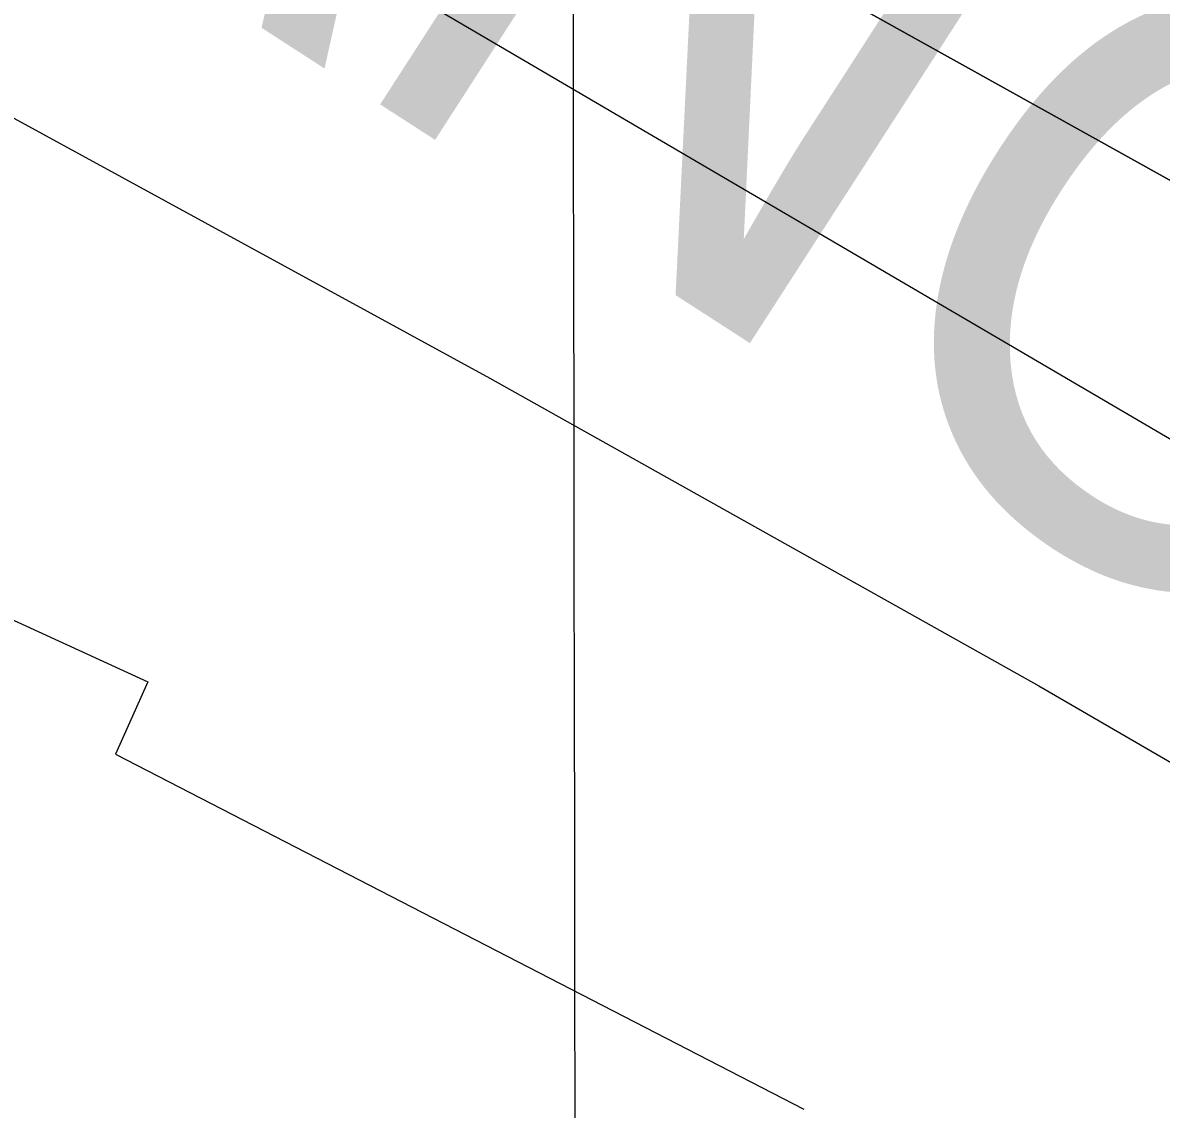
# Model space of a CAD drawing. Extents: x 3329297 to 3367176, y 649250 to 674653.
# Drawn here: x 3338572 to 3338765.3, y 669511.5 to 669695.8 of the extents above; entities that cross this region are included whole.
import ezdxf

# ---------------------------------------------------------------- set-up
doc = ezdxf.new("R2010")
doc.units = 0
for name, color, linetype in [('V-GRID-MAJR', 7, 'Continuous'), ('V-RIVR-EDGE', 7, 'Continuous'), ('V-RIVR-IDEN', 7, 'Continuous'), ('V-RRAP-RVMT', 7, 'Continuous'), ('V-RRAP-RVMT-IDEN', 7, 'Continuous'), ('V-TOPO-DPTH', 7, 'Continuous'), ('V-TOPO-MAJR', 7, 'Continuous'), ('V-TOPO-MINR', 7, 'Continuous')]:
    doc.layers.add(name, color=color, linetype=linetype)

msp = doc.modelspace()

# ---------------------------------------------------------------- linework, layer by layer
at = {"layer": 'V-GRID-MAJR'}
msp.add_spline([(3338689.599, 654641.984), (3338679.904, 660701.46), (3338670.2060000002, 666762.872), (3338660.509, 672824.31), (3338660.506, 672826.221)], degree=3, dxfattribs=at)
at = {"layer": 'V-RIVR-EDGE'}
msp.add_spline([(3339166.3536995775, 669632.4489809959), (3339148.524460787, 669636.3710973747), (3339138.8304044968, 669636.78287097), (3339122.9420865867, 669641.4757939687), (3339105.116683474, 669646.949112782), (3339096.985336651, 669652.0106579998), (3339093.117878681, 669656.2860538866), (3339089.260009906, 669664.4394558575), (3339086.5569126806, 669669.0997755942), (3339078.8152843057, 669674.9359631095), (3339053.6408480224, 669688.1835135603), (3339028.4683295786, 669702.2066652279), (3339020.722865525, 669706.4916503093), (3339018.0025077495, 669704.1715590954), (3339012.5742581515, 669704.5727845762), (3339008.704882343, 669708.0725792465), (3339008.3228352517, 669710.4003418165), (3339007.9417470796, 669713.1159049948), (3339007.5587410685, 669715.0558669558), (3338988.577607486, 669723.6344673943), (3338974.638840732, 669732.5884024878), (3338973.0924328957, 669734.5312412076), (3338972.7132625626, 669738.0224056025), (3338974.2702185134, 669740.3453735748), (3338974.2788487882, 669743.8355790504), (3338966.935569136, 669753.9366143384), (3338965.008073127, 669758.5950162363), (3338963.8494658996, 669760.5368960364), (3338956.490843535, 669764.4331215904), (3338944.8692912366, 669769.5032970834), (3338928.214961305, 669778.0761440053), (3338920.8640102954, 669785.074774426), (3338906.5604570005, 669803.3368830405), (3338897.2800921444, 669814.2183141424), (3338887.9987683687, 669824.7119446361), (3338880.2638524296, 669833.2627364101), (3338874.0724675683, 669838.7072876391), (3338867.8714935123, 669840.2738327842), (3338862.061196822, 669843.0028208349), (3338858.570991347, 669843.0114511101), (3338858.5757859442, 669844.9504541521), (3338858.2445615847, 669867.8316489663), (3338860.5790365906, 669870.9283003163), (3338861.7481919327, 669873.2522272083), (3338861.755863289, 669876.3546320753), (3338860.2123322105, 669879.4608726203), (3338854.0151938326, 669882.5786201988), (3338849.024608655, 669903.1445183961), (3338843.6308801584, 669917.506565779), (3338832.806025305, 669931.1064368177), (3338822.747182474, 669940.8263839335), (3338804.5560339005, 669955.2200756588), (3338800.681863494, 669956.7808672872), (3338796.0282561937, 669956.7923743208), (3338788.6562089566, 669955.2593913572), (3338782.4437278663, 669952.1723292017), (3338775.4719471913, 669955.6797952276), (3338770.442046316, 669960.3458684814), (3338765.41214544, 669965.0119417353), (3338754.1841472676, 669972.4079619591), (3338742.572184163, 669981.3561435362), (3338728.2417811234, 669988.7598351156), (3338714.684102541, 669994.9982070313), (3338701.132177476, 670003.5633825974), (3338693.397261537, 670012.1141743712), (3338687.9881903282, 670020.2714120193), (3338682.5915850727, 670033.4700575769), (3338677.179637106, 670040.4638934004), (3338665.1722020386, 670046.3106290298), (3338655.0951397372, 670048.6623645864), (3338655.4762279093, 670045.9468014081), (3338653.5362659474, 670045.5637953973), (3338643.4553679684, 670046.3643285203), (3338635.321144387, 670050.2624719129), (3338633.001053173, 670052.9828296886), (3338626.414196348, 670055.3259349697), (3338615.1727733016, 670057.2927466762), (3338608.969881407, 670058.0836906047), (3338601.613176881, 670062.7555173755), (3338592.322263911, 670069.3711417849), (3338582.2452016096, 670071.7228773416), (3338574.10810127, 670074.4576189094), (3338568.301640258, 670078.7378093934), (3338562.499014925, 670084.5692023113), (3338561.3432844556, 670087.6744839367), (3338554.753550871, 670088.8541873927), (3338551.264304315, 670089.2506182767), (3338548.9442131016, 670091.9709760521), (3338544.3069074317, 670098.5750934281), (3338517.1857967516, 670108.7250336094), (3338513.315462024, 670111.8370276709), (3338511.386048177, 670115.7198283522), (3338497.8206982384, 670118.8557954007), (3338479.9991308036, 670125.8803166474), (3338471.478065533, 670130.167219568), (3338466.4481646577, 670134.8332928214), (3338451.7251664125, 670140.298940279), (3338441.260303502, 670142.651634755), (3338438.1569397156, 670142.2715055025), (3338431.184200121, 670145.3911709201), (3338420.33729012, 670150.0716279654), (3338407.9334241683, 670152.4291170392), (3338393.207549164, 670156.7313626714), (3338378.4931811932, 670165.6872156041), (3338345.20082296, 670189.4255197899), (3338316.5457703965, 670206.5597065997), (3338280.929485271, 670231.4671661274), (3338237.552393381, 670254.4548010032), (3338210.446625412, 670270.8095509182), (3338182.5719686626, 670289.8808229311), (3338148.9013990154, 670317.4980921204), (3338126.069109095, 670336.9446987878), (3338116.014101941, 670348.2158483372), (3338106.7279835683, 670356.7704757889), (3338093.5600234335, 670363.7834900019), (3338076.8970632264, 670368.8661314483), (3338057.525252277, 670376.282288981), (3338042.806089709, 670383.299138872), (3338026.541478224, 670392.6466280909), (3338007.175420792, 670402.3895892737), (3337993.9978714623, 670405.524597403), (3337971.524614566, 670413.3362269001), (3337948.662598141, 670420.7610147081), (3337916.507750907, 670434.0258257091), (3337912.6460464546, 670440.6280252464), (3337911.1149813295, 670448.7756737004), (3337908.800643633, 670453.822835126), (3337904.5396315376, 670455.7723862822), (3337890.9761994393, 670459.6839545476), (3337883.6204538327, 670464.7435819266), (3337879.359441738, 670466.6931330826), (3337872.3799897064, 670467.0981942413), (3337862.6849744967, 670467.1221672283), (3337849.884677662, 670465.9904097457), (3337839.796108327, 670463.6885380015), (3337826.2202102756, 670462.5586983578), (3337810.715857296, 670465.6994600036), (3337802.1928741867, 670469.2107617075), (3337788.2541074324, 670478.1646968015), (3337779.7282475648, 670480.5125966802), (3337774.301915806, 670481.6894233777), (3337768.8851732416, 670486.7442561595), (3337764.6289557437, 670490.6328103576), (3337755.720089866, 670494.9206721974), (3337749.1322741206, 670496.8759768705), (3337745.255226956, 670497.2733666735), (3337740.596825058, 670495.3458706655), (3337738.6597398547, 670496.1262664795), (3337735.1772057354, 670499.2373016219), (3337729.758545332, 670503.5165331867), (3337724.7286444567, 670508.1826064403), (3337720.084626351, 670512.0721195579), (3337706.1295579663, 670514.4334443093), (3337677.861347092, 670531.1788715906), (3337643.769414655, 670545.2240784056), (3337600.7772466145, 670567.0473525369), (3337560.1032519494, 670585.3746676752), (3337510.1421799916, 670611.8688096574), (3337463.278718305, 670636.4162772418), (3337442.3566638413, 670644.2240710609), (3337416.7819609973, 670652.4311725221), (3337405.548209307, 670657.5003890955), (3337401.679792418, 670661.3879843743), (3337400.133384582, 670663.3308230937), (3337395.485530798, 670665.6691337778), (3337388.8938793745, 670666.0732360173), (3337376.883567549, 670670.7565698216), (3337362.9400061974, 670677.7715018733), (3337340.867015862, 670690.62358036), (3337309.495441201, 670706.9888783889), (3337291.2879909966, 670714.7899597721), (3337276.1839045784, 670722.9711704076), (3337252.562588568, 670736.9904863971), (3337220.036242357, 670756.8488666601), (3337154.988344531, 670798.504630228), (3337124.407713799, 670821.0728201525), (3337111.237835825, 670827.3102331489), (3337094.188033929, 670832.7816341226), (3337075.9709945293, 670836.7047094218), (3337050.390538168, 670842.585007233), (3337028.690964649, 670849.6191176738), (3337007.7765815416, 670860.52931636), (3336991.894976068, 670867.9368436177), (3336983.371034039, 670871.0603447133), (3336969.0281650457, 670873.4226283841), (3336939.947914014, 670875.4335503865), (3336901.9655095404, 670884.4469384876), (3336863.601057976, 670895.7880891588), (3336821.367230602, 670910.6290344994), (3336786.503532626, 670926.2273615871), (3336740.024994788, 670949.6104684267), (3336682.307910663, 670976.1237887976), (3336635.4358187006, 670997.1810509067), (3336603.676443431, 671013.5473078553), (3336585.4718699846, 671022.5117910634), (3336583.154655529, 671026.3955506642), (3336580.0637576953, 671031.0568293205), (3336576.1943818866, 671034.5566239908), (3336549.462030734, 671045.0934058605), (3336500.2429978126, 671058.0126087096), (3336451.409847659, 671070.1552514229), (3336425.437755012, 671074.4853057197), (3336399.847709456, 671076.4875974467), (3336361.0734021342, 671078.910293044), (3336337.427154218, 671082.8467932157), (3336313.3969413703, 671088.3354547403), (3336290.919848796, 671094.5958818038), (3336280.455944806, 671097.3363768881), (3336275.4145368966, 671097.3488428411), (3336257.575708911, 671097.3929531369), (3336194.8172168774, 671123.9187394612), (3336129.3537097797, 671154.3292443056), (3336078.6141598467, 671179.6619023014), (3336032.911223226, 671203.0430913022), (3335979.4618636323, 671230.3214647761), (3335943.0460043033, 671245.5358269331), (3335907.7897111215, 671259.1961098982), (3335894.230114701, 671264.6588805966), (3335887.6394221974, 671265.4507834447), (3335873.3109369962, 671273.630076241), (3335871.3805642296, 671277.125076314), (3335862.8594989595, 671281.4119792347), (3335831.089575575, 671293.512429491), (3335799.3273235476, 671308.7152846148), (3335763.695695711, 671327.4179344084), (3335724.575780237, 671346.9048156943), (3335714.5054303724, 671351.9711555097), (3335703.2668840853, 671355.1013690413), (3335699.008748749, 671358.2143220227), (3335680.035286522, 671369.8953273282), (3335645.947189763, 671385.491736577), (3335603.710485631, 671399.1692800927), (3335573.092457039, 671406.6132462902), (3335518.05737391, 671419.9346335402), (3335470.399132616, 671436.7280067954), (3335433.9775197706, 671449.6155653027), (3335405.320549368, 671465.9741508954), (3335397.964803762, 671471.0337782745), (3335385.942984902, 671471.0635047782), (3335366.9350015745, 671468.7836881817), (3335345.97938493, 671463.0184607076), (3335338.6150090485, 671464.5878826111), (3335338.6217214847, 671467.3024868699), (3335339.0306183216, 671475.8331413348), (3335337.874887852, 671478.9384229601), (3335334.392353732, 671482.0494581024), (3335319.667437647, 671486.739504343), (3335303.002559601, 671491.0465445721), (3335280.11561127, 671488.3885165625), (3335259.1523232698, 671479.5208842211), (3335245.561082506, 671472.186234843), (3335233.149545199, 671471.4413190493), (3335223.849043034, 671474.1789373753), (3335210.6830007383, 671481.967552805), (3335198.6707710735, 671485.8752853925), (3335156.404340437, 671487.5310100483), (3335124.606608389, 671488.3852426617), (3335114.1273616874, 671484.9209280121), (3335094.7104815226, 671474.110456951), (3335085.4013490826, 671473.3578698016), (3335075.3242867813, 671475.7096053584), (3335065.634066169, 671477.6725813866), (3335064.8603827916, 671478.4501004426), (3335067.5864940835, 671483.0969953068), (3335066.8147285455, 671484.6501155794), (3335063.7238307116, 671489.3113942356), (3335039.709919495, 671501.3926661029), (3335020.726868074, 671509.1956653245), (3335003.282553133, 671511.9534209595), (3334994.7595700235, 671515.4647226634), (3334990.8853996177, 671517.0255142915), (3334963.0040304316, 671533.3821820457), (3334933.182699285, 671549.3558437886), (3334916.124267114, 671551.3370392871), (3334894.4227757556, 671557.5955485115), (3334863.4322892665, 671571.2452833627), (3334847.946155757, 671581.7542565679), (3334834.776277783, 671587.991669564), (3334809.2073284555, 671598.5255746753), (3334767.758691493, 671617.2426082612), (3334744.904346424, 671627.7698009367), (3334711.2011735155, 671642.2018494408), (3334691.4406030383, 671649.2311652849), (3334670.121158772, 671653.1619119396), (3334647.645025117, 671659.8101396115), (3334620.1418673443, 671672.2878423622), (3334605.4207869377, 671678.5290910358), (3334581.0008556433, 671683.2431102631), (3334555.808199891, 671689.1224491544), (3334542.233260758, 671688.3804101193), (3334534.090406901, 671688.7883480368), (3334531.3949810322, 671696.5510726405), (3334523.6629418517, 671706.2652662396), (3334505.845210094, 671714.8409899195), (3334480.260918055, 671719.1700852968), (3334460.4897994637, 671721.9335944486), (3334456.9957583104, 671720.3910222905), (3334455.048124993, 671716.9056114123), (3334456.591656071, 671713.7993708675), (3334463.186184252, 671714.5586704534), (3334467.4462374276, 671712.2213186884), (3334467.4414428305, 671710.2823156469), (3334462.783040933, 671708.3548196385), (3334446.879380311, 671706.8429329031), (3334429.0424701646, 671707.6626444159), (3334403.462972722, 671713.930742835), (3334397.657470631, 671718.5987339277), (3334391.4632090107, 671722.8798833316), (3334378.6677067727, 671723.687128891), (3334340.2840768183, 671727.2722673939), (3334305.3887344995, 671730.0731744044), (3334290.2645107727, 671730.1105722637), (3334281.3489324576, 671731.6838298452), (3334271.6615886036, 671734.8102076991), (3334266.234297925, 671735.5992337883), (3334258.083772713, 671732.9047668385), (3334246.4344117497, 671726.7287246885), (3334241.392044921, 671726.3533900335), (3334232.4803022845, 671729.4778500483), (3334218.9082399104, 671729.8992128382), (3334190.600713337, 671730.7448151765), (3334178.969571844, 671731.9369845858), (3334163.4709723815, 671737.4045498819), (3334156.1008429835, 671736.6471681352), (3334151.4366875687, 671732.3928684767), (3334148.3342827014, 671732.4005398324), (3334142.525903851, 671735.9051290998), (3334132.831847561, 671736.316902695), (3334110.7300896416, 671737.53496293), (3334106.856878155, 671739.4835551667), (3334099.8879742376, 671744.1544230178), (3334081.28313423, 671748.0784572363), (3334072.750561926, 671747.7117528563), (3334041.7408970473, 671753.6054755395), (3334018.0946491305, 671757.5419757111), (3334010.3453493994, 671760.2757583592), (3333999.892952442, 671767.6698607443), (3333992.147488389, 671771.9548458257), (3333987.1041626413, 671771.1917105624), (3333984.3828459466, 671768.4838187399), (3333980.1170392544, 671768.494366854), (3333976.637381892, 671772.7688038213), (3333969.6627244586, 671775.1128680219), (3333958.8119787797, 671778.2421226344), (3333949.90503074, 671783.3055856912), (3333945.6382651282, 671782.9283331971), (3333941.370540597, 671782.1632800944), (3333931.302108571, 671788.0052211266), (3333925.872900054, 671788.0186459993), (3333915.4042014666, 671788.8201380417), (3333900.286690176, 671791.5721401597), (3333878.1993160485, 671798.6072095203), (3333856.90096801, 671811.0695695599), (3333845.6835179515, 671822.7313964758), (3333832.901440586, 671828.9678505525), (3333818.17940126, 671834.8212986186), (3333817.40955356, 671837.1500201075), (3333813.5325063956, 671837.5474099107), (3333800.3578338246, 671841.845819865), (3333795.71189788, 671844.9597317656), (3333793.789196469, 671851.5571367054), (3333792.2447064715, 671854.275576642), (3333782.9470810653, 671858.1765967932), (3333767.8506660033, 671869.4602122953), (3333755.4659784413, 671879.5737135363), (3333746.1712297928, 671884.6381355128), (3333742.6848599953, 671886.1979682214), (3333733.764487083, 671885.8322227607), (3333720.968984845, 671886.6394683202), (3333714.3840458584, 671889.7581748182), (3333707.804860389, 671895.2036849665), (3333701.6182701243, 671902.5872392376), (3333696.9790466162, 671908.4157553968), (3333690.397943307, 671913.0856643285), (3333677.230942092, 671920.4864791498), (3333664.4690020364, 671934.8667460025), (3333650.922830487, 671945.7587252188), (3333635.038348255, 671952.0028506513), (3333625.7503120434, 671959.7818768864), (3333617.6285544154, 671968.7214281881), (3333606.3852135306, 671969.9126386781), (3333600.9665531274, 671974.1918702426), (3333597.8737374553, 671978.0775476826), (3333590.144575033, 671988.9551431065), (3333572.3556108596, 672009.1648850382), (3333553.403244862, 672029.3775037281), (3333532.114486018, 672045.7178698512), (3333511.213527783, 672062.0572770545), (3333486.4393580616, 672080.3452764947), (3333466.2996172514, 672090.8657567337), (3333451.5929206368, 672102.9240145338), (3333445.792213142, 672109.531008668), (3333446.5812392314, 672114.9582993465), (3333429.1580205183, 672126.2476683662), (3333421.4307759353, 672137.9008650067), (3333420.6820244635, 672148.7611998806), (3333415.2585694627, 672151.1014284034), (3333404.7128622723, 672151.6132004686)], degree=3, dxfattribs=at)
at = {"layer": 'V-RRAP-RVMT'}
for p, q in [((3338483.171000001, 669634.4609999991), (3338593.242000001, 669583.957999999)), ((3338593.242000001, 669583.957999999), (3338587.760000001, 669571.7019999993)), ((3338587.760000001, 669571.7019999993), (3338704.569000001, 669511.4579999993))]:
    msp.add_line(p, q, dxfattribs=at)
at = {"layer": 'V-TOPO-DPTH'}
for points in [[(3339970.0078962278, 668837.587166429), (3339864.810535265, 668922.6415820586), (3339758.7963700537, 669006.6494941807), (3339651.556998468, 669089.0876510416), (3339543.500822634, 669170.4793043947), (3339274.967609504, 669369.6665014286), (3339266.3726679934, 669375.8621778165), (3339257.670281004, 669381.898354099), (3339248.8067257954, 669387.6952802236), (3339239.8357251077, 669393.332706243), (3339131.245564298, 669459.5252475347), (3339067.675856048, 669497.7565124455), (3339003.8090397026, 669535.4778107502), (3338939.496561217, 669572.4341591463), (3338874.886974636, 669608.8805409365), (3338421.169366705, 669861.2659116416), (3338383.9161082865, 669882.1941089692), (3338346.7822592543, 669903.3300596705), (3338309.8275243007, 669924.7776404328), (3338272.992198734, 669946.4329745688), (3337574.801317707, 670391.4738115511)], [(3337574.801317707, 670391.4738115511), (3338272.992198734, 669946.4329745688), (3338309.8275243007, 669924.7776404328), (3338346.7822592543, 669903.3300596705), (3338383.9161082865, 669882.1941089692), (3338421.169366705, 669861.2659116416), (3338874.886974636, 669608.8805409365), (3338939.496561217, 669572.4341591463), (3339003.8090397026, 669535.4778107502), (3339067.675856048, 669497.7565124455), (3339131.245564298, 669459.5252475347), (3339239.8357251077, 669393.332706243), (3339248.8067257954, 669387.6952802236), (3339257.670281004, 669381.898354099), (3339266.3726679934, 669375.8621778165), (3339274.967609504, 669369.6665014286), (3339543.500822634, 669170.4793043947), (3339651.556998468, 669089.0876510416), (3339758.7963700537, 669006.6494941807), (3339864.810535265, 668922.6415820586), (3339970.0078962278, 668837.587166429)]]:
    msp.add_lwpolyline(points, dxfattribs=at)
at = {"layer": 'V-TOPO-MAJR'}
msp.add_lwpolyline([(3339839.0037127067, 668889.4583973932), (3339753.816912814, 668955.9074426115), (3339668.59785921, 669022.3151182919), (3339583.3573031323, 669088.6952142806), (3339361.1254461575, 669261.6690466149), (3339340.591542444, 669277.3115264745), (3339319.847868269, 669292.6643297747), (3339298.7895384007, 669307.582618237), (3339277.521438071, 669322.2112301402), (3339255.9676818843, 669336.4183957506), (3339234.2431691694, 669350.3538183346), (3339212.2625216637, 669363.8816263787), (3339190.11111763, 669377.1376913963), (3338513.558853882, 669773.4838337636)], dxfattribs=at)
at = {"layer": 'V-TOPO-MINR'}
for points in [[(3339970.0078962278, 668837.587166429), (3339864.810535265, 668922.6415820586), (3339758.7963700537, 669006.6494941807), (3339651.556998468, 669089.0876510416), (3339543.500822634, 669170.4793043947), (3339274.967609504, 669369.6665014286), (3339266.3726679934, 669375.8621778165), (3339257.670281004, 669381.898354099), (3339248.8067257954, 669387.6952802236), (3339239.8357251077, 669393.332706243), (3339131.245564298, 669459.5252475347), (3339067.675856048, 669497.7565124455), (3339003.8090397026, 669535.4778107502), (3338939.496561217, 669572.4341591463), (3338874.886974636, 669608.8805409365), (3338421.169366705, 669861.2659116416), (3338383.9161082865, 669882.1941089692), (3338346.7822592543, 669903.3300596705), (3338309.8275243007, 669924.7776404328), (3338272.992198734, 669946.4329745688), (3337574.801317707, 670391.4738115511)], [(3337514.329142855, 670322.345585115), (3338288.2526287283, 669833.1262825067), (3338299.5891021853, 669827.1741452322), (3338310.9025995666, 669821.1789479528), (3338322.1816328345, 669815.1191606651), (3338333.437690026, 669809.0163133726), (3338651.3193483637, 669635.4883700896), (3338744.4652239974, 669583.2987160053), (3338836.808522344, 669529.7593407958), (3338927.947954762, 669474.1953838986), (3339018.284809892, 669417.2817058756), (3339180.6225198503, 669312.4860993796), (3339189.117622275, 669306.856898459), (3339197.5191344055, 669301.0946825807), (3339205.780261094, 669295.1329442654), (3339213.9477974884, 669289.0381909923), (3339596.633028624, 668996.2721551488), (3339680.7317581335, 668930.7649998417), (3339764.0502770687, 668864.2971217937), (3339846.198480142, 668796.3881596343), (3339927.5664726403, 668727.5184747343), (3340072.0703047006, 668603.0343707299)]]:
    msp.add_lwpolyline(points, dxfattribs=at)

# ---------------------------------------------------------------- texts
at = {"layer": 'V-RIVR-IDEN'}
msp.add_text('September ', height=83.00000000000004, rotation=326.3099324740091, dxfattribs=at).set_placement((3338600.6798034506, 669861.5545161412))
at = {"layer": 'V-RRAP-RVMT-IDEN'}
msp.add_text('MANCHAC', height=99.99980199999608, rotation=327.1636223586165, dxfattribs=at).set_placement((3338454.930655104, 669796.6394083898))

doc.saveas('drawing.dxf')
